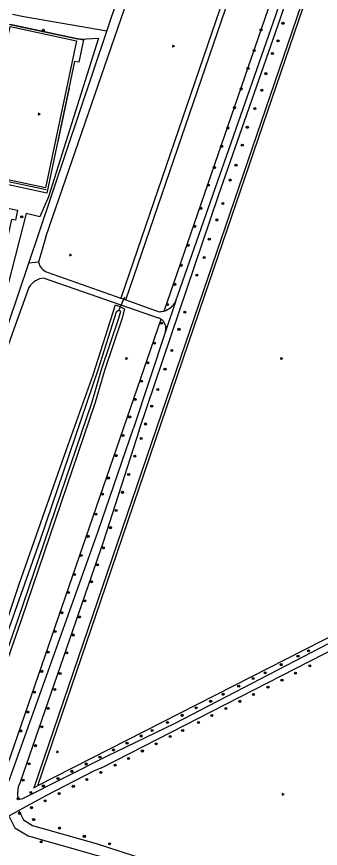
# Model space of a CAD drawing. Extents: x 128999 to 131010, y 395498 to 399007.
# Drawn here: x 129969.4 to 130086.4, y 397016.6 to 397337.1 of the extents above; entities that cross this region are included whole.
import ezdxf

# ---------------------------------------------------------------- set-up
doc = ezdxf.new("R2010")
doc.units = 0
for name, color, linetype in [('gg-afsc-hekwerk', 7, 'Continuous'), ('gg-knt-onverhard', 7, 'Continuous'), ('gg-knt-verharding', 7, 'Continuous'), ('gg-kntw-bovenkant insteek waterloop', 7, 'Continuous'), ('gg-kntw-waterlijn', 7, 'Continuous'), ('gg-kwrk-duiker nz buis', 7, 'Continuous'), ('gt-grn-groengrens', 7, 'Continuous'), ('gt-symb-boom', 7, 'Continuous'), ('gt-symb-groenvak', 7, 'Continuous'), ('gt-symb-lichtmast', 7, 'Continuous')]:
    doc.layers.add(name, color=color, linetype=linetype)

# ---------------------------------------------------------------- blocks, each defined once
blk = doc.blocks.new('gt0-BOOM')
at = {"layer": 'gt-symb-boom'}
for radius in [0.4, 0.2]:
    blk.add_circle((0, 0), radius, dxfattribs=at)
blk = doc.blocks.new('gt0-GRVAK')
at = {"layer": 'gt-symb-groenvak'}
for p, q in [((-0.11, 0.19), (-0.23, 0.24)), ((-0.18, 0.15), (0.09, 0.15)), ((-0.09, 0.21), (-0.16, 0.32)), ((-0.05, 0.21), (-0.05, 0.39)), ((0, 0.21), (0.06, 0.32)), ((0.01, 0.19), (0.13, 0.24)), ((0.26, -0.05), (0.2, 0.06)), ((0.31, -0.05), (0.31, 0.13)), ((0.35, -0.05), (0.41, 0.06)), ((-0.24, -0.23), (-0.36, -0.18)), ((-0.32, -0.26), (-0.05, -0.26)), ((-0.23, -0.21), (-0.29, -0.1)), ((-0.18, -0.2), (-0.18, -0.02)), ((-0.14, -0.21), (-0.07, -0.1)), ((-0.12, -0.23), (0, -0.18)), ((0.24, -0.07), (0.12, -0.02)), ((0.17, -0.11), (0.44, -0.11)), ((0.37, -0.07), (0.49, -0.02))]:
    blk.add_line(p, q, dxfattribs=at)
blk = doc.blocks.new('gt0-LMAST')
at = {"layer": 'gt-symb-lichtmast'}
for p, q in [((-0.18, 0.17), (-0.45, 0.44)), ((-0.01, 0.25), (-0.01, 0.62)), ((0.17, 0.17), (0.44, 0.44)), ((-0.26, 0), (-0.63, 0)), ((-0.18, -0.18), (-0.45, -0.45)), ((-0.01, -0.25), (-0.01, -0.63)), ((0.44, -0.45), (0.17, -0.18)), ((0.24, 0), (0.62, 0))]:
    blk.add_line(p, q, dxfattribs=at)
blk.add_circle((-0.01, 0), 0.25, dxfattribs=at)

msp = doc.modelspace()

# ---------------------------------------------------------------- linework, layer by layer
at = {"layer": 'gg-afsc-hekwerk'}
for p, q in [((129989.65, 397309.61), (129985.29, 397289.03)), ((129954.68, 397276), (129980.74, 397270.52))]:
    msp.add_line(p, q, dxfattribs=at)
for points in [[(129993.94, 397328.5), (129992.82, 397328.46), (129966.8, 397333.95), (129966.87, 397334.24)], [(129993.94, 397328.5), (130000.88, 397328.78), (129981.58, 397267.74), (129978.31, 397259.97), (129973.02, 397261.26), (129963.17, 397222.56), (129949.19, 397179.32)]]:
    msp.add_lwpolyline(points, dxfattribs=at)
at = {"layer": 'gg-knt-onverhard'}
for p, q in [((129974.07, 397242.17), (129978.06, 397253.97)), ((129980.56, 397252.26), (129977.83, 397242.54)), ((129981.15, 397238.67), (130009.57, 397228.64)), ((129980.02, 397236.35), (130023.93, 397221.1)), ((130009.57, 397228.64), (130011.46, 397227.97)), ((130011.46, 397227.97), (130024.31, 397223.43)), ((130026.69, 397215.77), (130014.42, 397178.56)), ((129966.37, 397029.13), (129970.16, 397031.18))]:
    msp.add_line(p, q, dxfattribs=at)
for points in [[(130016.58, 397177.8), (130047.22, 397268.22), (130071.09, 397336.5), (130080.7, 397365.91)], [(130030.74, 397227.55), (130069.11, 397337.34), (130079.17, 397367.96)], [(129945.33, 397163.3), (129950.74, 397175.74), (129966.09, 397218.52), (129974.07, 397242.17)], [(129974.08, 397232.71), (129968.9, 397218.55), (129953.31, 397174.69), (129937.65, 397131.44), (129914.34, 397058.05), (129911.74, 397046.07), (129911.74, 397043.92)], [(130026.17, 397223.69), (130026.86, 397223.92), (130027.53, 397224.22)], [(129964.85, 397033.52), (129965.13, 397034.64), (129965.09, 397036.06), (129965.19, 397038.28), (129965.47, 397039.87), (130000.79, 397138.88), (130014.42, 397178.56)], [(130016.58, 397177.8), (130002.8, 397134.98), (129970.64, 397041.76), (129969.89, 397040.31), (129969.64, 397037.93), (129969.66, 397037.14), (129969.84, 397036.19), (129970.01, 397035.72), (129970.81, 397035.58), (129971.76, 397035.77), (130004.1, 397052.17), (130030.4, 397064.91), (130099.72, 397100.84)], [(130101.05, 397098.28), (130081.92, 397088.54), (130002.16, 397047.68), (129999.18, 397046.49), (129980.6, 397036.8), (129970.16, 397031.18)], [(129970.16, 397031.18), (129971.98, 397027.54), (129975.52, 397025.42), (130000, 397018.5), (130009.16, 397015.49), (130037.46, 397006.3), (130057.67, 397000.3)], [(129966.37, 397029.13), (129968.69, 397024.49), (129973.8, 397021.43), (130000, 397014.03), (130010.05, 397011.13)]]:
    msp.add_lwpolyline(points, dxfattribs=at)
for centre, radius, start, end in [((129982.68, 397243.34), 4.92, 189.3882, 251.8631), ((129980.27, 397229.27), 7.08, 92.027, 150.9725), ((130024.27, 397230.58), 7.14, 297.1606, 334.9417), ((130024.26, 397230.62), 7.19, 270.4115, 285.4347), ((130022.67, 397217.08), 4.21, 55.1064, 72.6422), ((130022.66, 397217.06), 4.23, 37.5381, 55.1496), ((130022.67, 397217.07), 4.22, 342.1222, 37.5219)]:
    msp.add_arc(centre, radius, start, end, dxfattribs=at)
at = {"layer": 'gg-knt-verharding'}
msp.add_line((129966.87, 397334.24), (129993.94, 397328.5), dxfattribs=at)
for points in [[(129966.93, 397333.27), (129992.47, 397327.86), (129980.55, 397271.1), (129955.03, 397276.5), (129966.93, 397333.27)], [(129993.94, 397328.5), (129995.12, 397328.25), (129993.27, 397319.53), (129991.72, 397319.84), (129981.06, 397269.1), (129956.13, 397274.53)], [(129965.65, 397264.39), (129965.42, 397263.39), (129969.71, 397262.53), (129968.89, 397258.66), (129967.38, 397258.99), (129964.75, 397246.7), (129958.79, 397247.97), (129961.35, 397260.22), (129956.27, 397261.28), (129957.05, 397265.16), (129954.23, 397265.74)]]:
    msp.add_lwpolyline(points, dxfattribs=at)
at = {"layer": 'gg-kntw-bovenkant insteek waterloop'}
for p, q in [((130011.46, 397227.97), (130063.73, 397380.79)), ((130060.21, 397376.69), (130009.57, 397228.64))]:
    msp.add_line(p, q, dxfattribs=at)
msp.add_lwpolyline([(129941.37, 397034.32), (129946.24, 397049.95), (129958.67, 397083.74), (129970.35, 397118.36), (129988.56, 397170.33), (129998.85, 397199.04), (130007.43, 397226.01), (130009.42, 397225.31), (130010.9, 397224.48), (130009.87, 397220.56), (130003.21, 397200.76), (129999.59, 397188.4), (129971.05, 397104.56), (129965.97, 397089.77), (129960.71, 397072.99), (129954.77, 397056.69), (129948.62, 397040.04), (129945.59, 397032.6)], dxfattribs=at)
at = {"layer": 'gg-kntw-waterlijn'}
msp.add_lwpolyline([(129941.62, 397031.53), (129937.37, 397019.92), (129938.31, 397019.77), (129939.19, 397020.03), (129943.19, 397031.48), (129953.65, 397057.1), (129959.57, 397073.38), (129964.83, 397090.15), (129969.96, 397104.93), (129998.49, 397188.75), (130002.12, 397201.13), (130008.77, 397220.89), (130009.49, 397223.64), (130008.77, 397223.82), (130007.77, 397223.24), (130000.75, 397201.28), (129978.47, 397135.5), (129941.62, 397031.53)], dxfattribs=at)
at = {"layer": 'gg-kwrk-duiker nz buis'}
msp.add_line((130008.77, 397223.82), (130011.01, 397229.14), dxfattribs=at)
at = {"layer": 'gt-grn-groengrens'}
for p, q in [((130004.14, 397331.48), (130025.13, 397393.88)), ((129978.06, 397253.97), (130004.14, 397331.48)), ((129977.83, 397242.54), (129974.07, 397242.17)), ((130030.74, 397227.55), (130026.69, 397215.77)), ((129958.79, 397028.47), (130025.08, 397220.54)), ((130098.84, 397102.57), (129977.45, 397040.68))]:
    msp.add_line(p, q, dxfattribs=at)
for points in [[(129980.56, 397252.26), (130027.2, 397387.52), (130029.13, 397392.52)], [(130026.17, 397223.69), (130076.85, 397370.53), (130079.49, 397369.62)], [(130084.18, 397356.88), (130032.68, 397206.06), (129976.02, 397039.95), (129977.45, 397040.68)], [(130084.79, 397355.62), (130083.19, 397350.85), (130041.8, 397229.62), (130001.64, 397111.91), (129977.45, 397040.68)], [(130004.14, 397331.48), (129972.13, 397337.01), (129967.72, 397337.98)]]:
    msp.add_lwpolyline(points, dxfattribs=at)

# ---------------------------------------------------------------- block references
at = {"layer": 'gt-symb-boom'}
for p in [(130072.02, 397334.57), (130063.56, 397332.02), (130070.11, 397327.83), (130060.93, 397324.12), (130067.93, 397322.94), (130058.54, 397317.11), (130065.42, 397315.16), (130055.93, 397309.26), (130063.87, 397308.75), (130053.33, 397302.05), (130061.19, 397301.69), (130050.72, 397294.2), (130058.26, 397294.49), (130048.36, 397287.14), (130056.32, 397287.59), (130045.56, 397278.95), (130053.91, 397279.89), (130051.63, 397274.15), (130043.22, 397272.2), (130040.38, 397263.27), (130048.83, 397265.08), (129971.32, 397259.95), (130037.95, 397256.32), (130046.51, 397258.78), (130043.62, 397251.4), (130035.46, 397249.02), (130041.63, 397244.27), (130032.69, 397241.3), (130038.82, 397237.49), (130030.27, 397233.98), (130027.54, 397226.2), (130034.17, 397223.21), (130025.12, 397219), (130031.94, 397216.63), (130022.44, 397211.27), (130029.21, 397208.49), (130019.91, 397203.73), (130026.53, 397201.31), (130017.49, 397196.68), (130023.76, 397193.44), (130015.05, 397189.63), (130021.4, 397186.99), (130012.91, 397182.86), (130019, 397180.15), (130010.33, 397175.69), (130017.35, 397174.59), (130007.67, 397167.96), (130014.88, 397167.77), (130012.55, 397160.71), (130004.69, 397159.34), (130010.17, 397153.8), (130002.48, 397153.14), (129999.92, 397145.4), (130007.73, 397146.79), (130005.5, 397140.18), (129996.87, 397136.85), (130002.84, 397132.44), (129994.24, 397129.5), (130000.56, 397125.86), (129991.69, 397122.13), (129998.23, 397119.36), (129989.33, 397115.22), (129995.67, 397112.03), (129986.75, 397107.42), (129993.55, 397105.79), (129984.18, 397100.17), (129991.17, 397098.83), (129981.49, 397092.24), (129988.71, 397091.94), (130077.78, 397090.64), (130081.88, 397092.76), (130071.32, 397087.41), (130082.35, 397086.93), (129979, 397084.82), (129986.08, 397083.99), (130065.16, 397084.27), (130076.86, 397084.13), (130060.51, 397082.04), (130071.63, 397081.45), (129984.08, 397077.84), (130054.95, 397079.13), (130066.21, 397078.72), (129976.23, 397076.78), (130048.94, 397075.98), (130060.68, 397075.92), (129981.54, 397070.55), (130038.53, 397070.74), (130044.13, 397073.29), (130049.99, 397070.49), (130055.38, 397073.26), (129973.67, 397069.14), (130033.14, 397067.86), (130044.61, 397067.82), (130027.53, 397065.09), (130039.43, 397065.09), (129970.92, 397061.85), (129979.08, 397063.45), (130021.61, 397062.02), (130033.35, 397062.01), (130017.33, 397059.9), (130028.52, 397059.68), (129976.64, 397056.17), (130006.71, 397054.53), (130011.92, 397057.14), (130023.14, 397056.87), (130001.51, 397051.76), (130012.46, 397051.2), (130017.83, 397054.12), (129974.23, 397049.2), (129996.18, 397049.12), (130007.3, 397048.7), (129990.62, 397046.29), (130001.81, 397045.89), (129971.85, 397042.89), (129985.28, 397043.53), (129996.43, 397043.15), (129979.66, 397040.64), (129991.21, 397040.5), (129969.95, 397035.77), (129974.84, 397038.16), (129985.72, 397037.7), (129975.07, 397032.29), (129980.34, 397034.95), (129970.47, 397030.12), (129975.92, 397027.68), (129985.89, 397024.43), (129995.44, 397021.24), (129978.82, 397019.12), (130005.14, 397018.35)]:
    msp.add_blockref('gt0-BOOM', p, dxfattribs=at)
at = {"layer": 'gt-symb-groenvak', "rotation": 7.352379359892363}
for p in [(130029.74, 397325.78), (130011.7, 397205.42), (130071.44, 397205.42), (130071.98, 397037.46)]:
    msp.add_blockref('gt0-GRVAK', p, dxfattribs=at)
at = {"layer": 'gt-symb-groenvak'}
for p in [(129978, 397299.61), (129990.07, 397245.29), (129985.03, 397053.85)]:
    msp.add_blockref('gt0-GRVAK', p, dxfattribs=at)
at = {"layer": 'gt-symb-lichtmast'}
msp.add_blockref('gt0-LMAST', (129979.66, 397331.75), dxfattribs=at)

doc.saveas('drawing.dxf')
